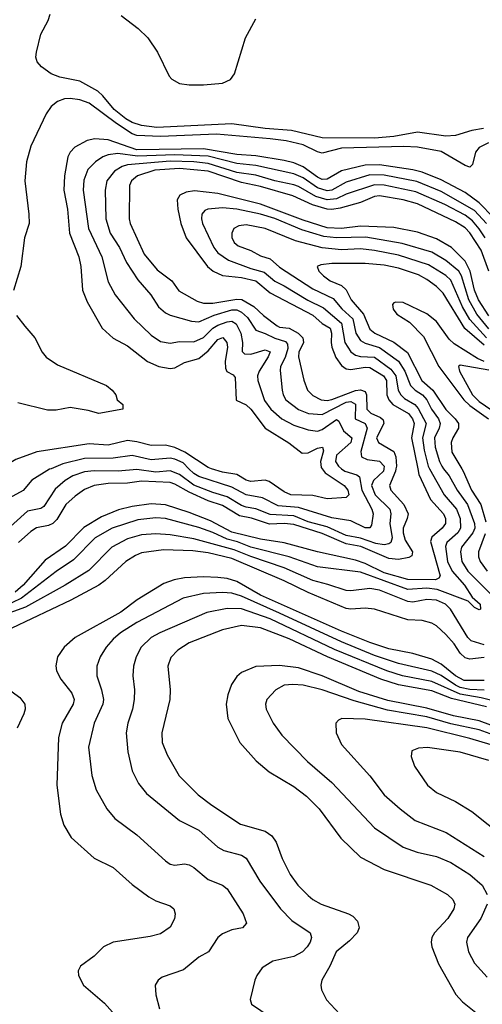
# Model space of a CAD drawing. Header units: inches. Extents: x 1305375 to 1407406, y 744550 to 841633.
# Tile 491 of 509: x 1396437 to 1398383, y 827749 to 831887. Entities that reach past the tile are written whole.
import ezdxf

# ---------------------------------------------------------------- set-up
doc = ezdxf.new("R2010")
doc.units = ezdxf.units.IN
doc.header["$MEASUREMENT"] = 0
doc.layers.add('B3892', color=7, linetype='Continuous')
doc.layers.add('B3893', color=7, linetype='Continuous')

msp = doc.modelspace()

# ---------------------------------------------------------------- linework, layer by layer
at = {"layer": 'B3892', "color": 5}
for points, elevation in [([(1396569.2, 830000), (1396562.7, 829997.3), (1396488.1, 829951.9), (1396452, 829908), (1396348.1, 829851.9)], 1240), ([(1397968.7, 830000), (1397966.9, 829990), (1397925.5, 829950), (1397917.4, 829930), (1397932.6, 829890), (1397994, 829830), (1397998.6, 829810), (1397994.4, 829770), (1398003.6, 829710), (1397997.9, 829690), (1397990, 829683.5), (1397970, 829680.1), (1397934.5, 829685.5), (1397870, 829708.1), (1397810, 829719.7), (1397730, 829756.2), (1397650, 829777.3), (1397590, 829802.4), (1397490, 829807.2), (1397430, 829831.2), (1397390, 829838.6), (1397370, 829845.6), (1397310, 829882.1), (1397250, 829899.5), (1397170, 829930.8), (1397110, 829974.9), (1397070, 829990.5), (1397010, 829984.9), (1396930, 829996.2), (1396851.1, 829988.9), (1396750, 829991.6), (1396710, 829987.1), (1396661.3, 829970), (1396628.2, 829950), (1396585.8, 829914.2), (1396538.7, 829841.3), (1396526.8, 829833.2), (1396470, 829822.1), (1396369.5, 829730.5)], 1260), ([(1398161.1, 830000), (1398221.9, 829890), (1398273.6, 829830), (1398289.8, 829790), (1398291.7, 829750), (1398279.7, 829730), (1398232.9, 829690), (1398227.4, 829672.6), (1398236.8, 829610), (1398255.5, 829570), (1398307.4, 829510), (1398340.2, 829460.2), (1398373.6, 829430), (1398374.9, 829410), (1398370, 829406.4), (1398350, 829417.2), (1398322.8, 829442.8), (1398192.5, 829492.5), (1398150, 829497.3), (1398070, 829492.8), (1397870, 829565.4), (1397690, 829587.2), (1397570, 829630), (1397410, 829670.8), (1397352.7, 829692.7), (1397310, 829703.4), (1397250, 829731.3), (1397190, 829752.5), (1397050, 829790.9), (1397010, 829793.7), (1396934.5, 829785.5), (1396825.5, 829750), (1396755.3, 829710), (1396663.3, 829616.7), (1396590, 829567.8), (1396444.7, 829455.3), (1396403.5, 829436.5)], 1340), ([(1398111.3, 830000), (1398116.2, 829976.2), (1398164.6, 829870), (1398218.9, 829810), (1398228.5, 829790), (1398227.9, 829770), (1398213.5, 829750), (1398170, 829712.3), (1398165.5, 829694.5), (1398206.1, 829550), (1398199.9, 829540.1), (1398186.5, 829533.5), (1398070, 829533.8), (1397970, 829562.1), (1397890, 829600.9), (1397850, 829615), (1397690, 829651), (1397550, 829688.9), (1397450, 829703.1), (1397330, 829732.7), (1397240.2, 829780.2), (1397150, 829815.9), (1397050, 829848.6), (1396990, 829851.6), (1396910, 829841.5), (1396852.5, 829827.5), (1396781.8, 829798.2), (1396706.8, 829753.2), (1396630, 829674.9), (1396544.3, 829615.7), (1396451.5, 829510), (1396418.4, 829481.6)], 1320), ([(1398019.8, 830000), (1398017.7, 829990), (1397992, 829930), (1397998.1, 829910), (1398053.1, 829850), (1398071.1, 829810), (1398067.4, 829790), (1398049.6, 829750.4), (1398049.4, 829730), (1398059, 829699), (1398089.6, 829650), (1398086.1, 829633.9), (1398073.5, 829626.5), (1398030, 829618.7), (1397990, 829621.9), (1397872.4, 829672.3), (1397810, 829684.5), (1397710, 829727.8), (1397590, 829765.3), (1397550, 829770), (1397487.5, 829767.5), (1397412.2, 829792.2), (1397362.2, 829802.2), (1397290, 829845.2), (1397230, 829865.4), (1397150, 829901.3), (1397090, 829935.3), (1397070, 829941.4), (1396950, 829947.7), (1396890, 829939.5), (1396810, 829937.9), (1396750.6, 829929.4), (1396710, 829912.8), (1396670, 829884.8), (1396631, 829849), (1396593.2, 829786.8), (1396577.3, 829770), (1396558.2, 829761.8), (1396508, 829752), (1396483.5, 829736.5), (1396432, 829690)], 1280), ([(1397791.3, 830000), (1397804.3, 829990), (1397854.5, 829974.5), (1397866, 829966), (1397875.7, 829910), (1397918.5, 829830), (1397923.5, 829810), (1397917.3, 829762.7), (1397910, 829750.8), (1397890, 829751.8), (1397830, 829781.2), (1397750, 829793.7), (1397610, 829836.7), (1397524.2, 829844.2), (1397457.8, 829877.8), (1397390, 829889.9), (1397330, 829921.9), (1397190, 829966.6), (1397170, 829979.1), (1397148.7, 830000)], 1240), ([(1397709.2, 830000), (1397722.5, 829982.5), (1397802.2, 829930), (1397816.8, 829910), (1397821.4, 829890), (1397810, 829879.5), (1397730, 829872.9), (1397670, 829887.2), (1397578, 829890), (1397550, 829902.9), (1397486.2, 829946.2), (1397470, 829951.1), (1397410, 829946.6), (1397390, 829952.1), (1397350, 829975.6), (1397290, 829984.8), (1397244, 830000)], 1220), ([(1398219.7, 830000), (1398243.3, 829970), (1398277.7, 829910), (1398320.6, 829850), (1398350.3, 829770), (1398350.8, 829750), (1398342.5, 829730), (1398295.4, 829670), (1398290.7, 829650), (1398297, 829610), (1398322.4, 829570), (1398421.1, 829470)], 1360), ([(1398296.2, 830000), (1398302, 829990), (1398337.6, 829910), (1398376, 829850), (1398397.2, 829777.2)], 1380), ([(1398390, 829260.2), (1398336.2, 829276.2), (1398321.9, 829290), (1398249.4, 829410), (1398227.8, 829430), (1398190, 829448), (1398150, 829450.5), (1398090, 829439.4), (1398070, 829442.2), (1397951.1, 829488.9), (1397910, 829496.4), (1397830, 829486), (1397810, 829487.4), (1397733.6, 829513.6), (1397670, 829529.6), (1397550, 829583.2), (1397410, 829630.8), (1397339.5, 829659.5), (1397170, 829704.7), (1397070, 829721.9), (1397010, 829726.7), (1396950, 829721.4), (1396890, 829704.5), (1396824.1, 829670), (1396727.7, 829572.3), (1396628.2, 829510), (1396462.3, 829417.7), (1396343.7, 829376.3)], 1360), ([(1398394.2, 829725.8), (1398366.6, 829650), (1398367, 829630), (1398373.9, 829610), (1398403.7, 829570)], 1380), ([(1398390, 829206.2), (1398330, 829199.9), (1398310, 829205.3), (1398290, 829224.3), (1398264.1, 829264), (1398230, 829303.5), (1398190, 829339.9), (1398170, 829351.1), (1398130, 829361.4), (1398070, 829364.7), (1397929.6, 829409.6), (1397890, 829413.3), (1397830, 829409.3), (1397810, 829412.9), (1397650, 829479.4), (1397550, 829528.5), (1397330, 829622.9), (1397230, 829646.1), (1397165.2, 829654.8), (1397041.6, 829658.4), (1396950, 829646.1), (1396924.4, 829635.6), (1396883.5, 829610), (1396796.6, 829530), (1396769.5, 829510.5), (1396652.3, 829447.7), (1396404.8, 829330)], 1380), ([(1398390, 829109.8), (1398306.8, 829110), (1398270, 829129.3), (1398210, 829178.6), (1398170, 829200.1), (1398090, 829223.4), (1397990, 829243.3), (1397910.1, 829269.9), (1397790, 829317.2), (1397450, 829468.2), (1397350, 829525.6), (1397310, 829538.4), (1397270, 829543.3), (1397210, 829545.6), (1397130, 829541), (1397086.6, 829533.4), (1397042.9, 829517.1), (1396931.7, 829448.3), (1396862.7, 829397.3), (1396671.1, 829290), (1396624.1, 829250), (1396596.3, 829210), (1396588.6, 829171.4), (1396591.7, 829150), (1396610, 829115.8), (1396657.1, 829057.1), (1396666, 829030), (1396662.7, 829010), (1396616.1, 828930), (1396600.4, 828870), (1396594.1, 828670), (1396608.6, 828548.6), (1396622.2, 828502.2), (1396654.3, 828450), (1396750, 828363.2), (1396830, 828323.5), (1396910, 828252.2), (1396980.8, 828200.8), (1397010, 828184.5), (1397070, 828162.6), (1397084.9, 828150), (1397091.6, 828130), (1397088.7, 828108.7), (1397070, 828072.6), (1397030, 828045.8), (1396986.1, 828033.9), (1396830, 828010.5), (1396789.5, 827990.5), (1396750, 827951.2), (1396692.7, 827910), (1396683.1, 827890), (1396684.2, 827870), (1396705.5, 827830), (1396794.1, 827754.1), (1396850, 827690.2)], 1420), ([(1398390, 829069.8), (1398330, 829072.4), (1398290, 829080.7), (1398269.4, 829090), (1398210, 829130.6), (1398170, 829149.3), (1398030, 829181.2), (1397930, 829215.1), (1397790, 829272.2), (1397530, 829392.4), (1397370, 829463.8), (1397330, 829477.4), (1397290, 829480.3), (1397210, 829475.9), (1397124.6, 829455.4), (1396930, 829353.7), (1396861.7, 829310), (1396830, 829283.9), (1396800.5, 829250), (1396775, 829210), (1396761.5, 829170), (1396762.2, 829130), (1396781.7, 829070), (1396789.5, 829030), (1396787.2, 829010), (1396750.8, 828930), (1396727, 828830), (1396740.2, 828710), (1396758.2, 828650), (1396803.9, 828570), (1396837.8, 828530), (1396930, 828461.2), (1397050, 828351.5), (1397070, 828338.5), (1397090, 828333.6), (1397130, 828338.8), (1397150, 828335.4), (1397170, 828323.8), (1397230, 828273.9), (1397289.5, 828249.5), (1397310, 828234.7), (1397377.6, 828130), (1397391.6, 828090), (1397374, 828070), (1397330, 828062.7), (1397290, 828045.1), (1397270, 828029.7), (1397230.8, 827969.2), (1397190, 827946.6), (1397126.3, 827893.7), (1397037.1, 827862.9), (1397019.5, 827850), (1397006.3, 827830), (1397009.1, 827789.1), (1397025.3, 827730)], 1440), ([(1398472.7, 829012.7), (1398377.7, 829037.7), (1398290, 829052), (1398170, 829105.9), (1398047, 829130), (1397981.7, 829150), (1397760.7, 829240.7), (1397490, 829369.3), (1397370, 829410.8), (1397310, 829413.1), (1397223.9, 829396.1), (1397026, 829310), (1396990.1, 829289.9), (1396948.7, 829250), (1396926.7, 829210), (1396916.3, 829170), (1396913.1, 829130), (1396920.2, 829070), (1396918.4, 829030), (1396911.9, 828990), (1396891.6, 828930), (1396884.4, 828890), (1396891.7, 828810), (1396910.2, 828730), (1396937.2, 828677.2), (1396970, 828635.5), (1397110, 828522), (1397190, 828480.9), (1397270, 828409.4), (1397296.1, 828396.1), (1397370, 828375.2), (1397390, 828363.6), (1397447.1, 828267.1), (1397533.5, 828150), (1397581.2, 828101.2), (1397658.3, 828050), (1397664.4, 828030), (1397658.6, 828010), (1397646.9, 827990), (1397626.5, 827970), (1397590, 827950.6), (1397502, 827930), (1397457.6, 827902.4), (1397434.4, 827870), (1397426, 827850), (1397406.7, 827770), (1397412.4, 827750), (1397490, 827696.9)], 1460), ([(1398399.8, 828999.8), (1398253.6, 829033.6), (1398170, 829066.2), (1398030, 829092), (1397955.4, 829115.4), (1397732.3, 829210), (1397570, 829285.4), (1397450, 829330.8), (1397370, 829340.7), (1397290, 829322.6), (1397150, 829267.7), (1397102.2, 829237.8), (1397073.2, 829206.8), (1397060.5, 829170), (1397069.5, 829070), (1397068.1, 829030), (1397035.1, 828890), (1397037.1, 828850), (1397056.8, 828796.8), (1397108.6, 828708.6), (1397187.5, 828630), (1397245.3, 828585.3), (1397365.5, 828505.5), (1397470, 828476.4), (1397497.7, 828457.7), (1397516.1, 828430), (1397541.6, 828361.6), (1397574.9, 828294.9), (1397606.8, 828250), (1397650, 828206.7), (1397670, 828189.4), (1397705.7, 828170), (1397819.6, 828130), (1397838.8, 828118.8), (1397858, 828098), (1397864.6, 828070), (1397857.1, 828050), (1397824.5, 828015.5), (1397767.7, 827970), (1397742.2, 827910), (1397708.3, 827850), (1397704.2, 827830), (1397706.5, 827810), (1397727.8, 827767.8), (1397801.1, 827690)], 1480), ([(1398570, 828866.6), (1398370, 828940.7), (1398261.6, 828961.6), (1398150, 828993.9), (1397985.4, 829025.4), (1397864.1, 829064.1), (1397710, 829129.4), (1397610, 829162.6), (1397530, 829172.9), (1397430, 829169.3), (1397370, 829143.4), (1397350, 829126.4), (1397327.5, 829092.5), (1397312.4, 829050), (1397305.1, 829010), (1397312.4, 828950), (1397363.5, 828850), (1397432.2, 828772.2), (1397486.2, 828726.1), (1397590, 828664.8), (1397643.7, 828623.7), (1397697.1, 828570), (1397787.8, 828447.8), (1397870, 828367.8), (1397970, 828315.1), (1398166, 828250), (1398236.9, 828210), (1398259, 828190), (1398267.3, 828170), (1398263.7, 828150), (1398238.1, 828110), (1398181.7, 828050), (1398171, 828030), (1398167.7, 828010), (1398171, 827990), (1398198.7, 827918.7), (1398271.3, 827790), (1398299.4, 827759.4), (1398370, 827702.8)], 1520), ([(1396368.2, 829090), (1396438.4, 829038.4), (1396458.3, 829010), (1396459.9, 828990), (1396454.6, 828970), (1396426.9, 828910)], 1380), ([(1398569.9, 828830), (1398370, 828902), (1398250, 828927.8), (1398150, 828957.3), (1397984.7, 828984.7), (1397844.3, 829024.3), (1397709.8, 829070), (1397629.4, 829090), (1397586.3, 829093.7), (1397550, 829089.9), (1397513.8, 829070), (1397476.1, 829030), (1397471.3, 829010), (1397473.4, 828990), (1397503.9, 828930), (1397539.7, 828879.7), (1397647.3, 828770), (1397750, 828681.8), (1397930, 828491), (1398050.3, 828410), (1398108.7, 828388.7), (1398190, 828370.1), (1398250, 828345.5), (1398330, 828295), (1398382.4, 828250), (1398403.6, 828210)], 1540), ([(1398510, 828812.2), (1398330, 828865.6), (1398150, 828911), (1397890, 828947), (1397792, 828950), (1397777.4, 828942.6), (1397766.7, 828930), (1397767.9, 828890), (1397790, 828840.3), (1397909.1, 828709.1), (1397970, 828629.3), (1398036.9, 828570), (1398101.1, 828521.1), (1398230.8, 828470.8), (1398390, 828370.7)], 1560), ([(1398410, 828773.1), (1398290, 828808.1), (1398152.4, 828827.6), (1398114.3, 828825.7), (1398086, 828814), (1398083.8, 828790), (1398097, 828750), (1398151.7, 828670), (1398190, 828639.1), (1398270, 828602), (1398339.1, 828559.1), (1398552.3, 828390)], 1580), ([(1398403, 828170), (1398376.9, 828110), (1398320.9, 828030), (1398316.6, 828010), (1398324.1, 827970), (1398350, 827922.2), (1398403.2, 827863.2)], 1540)]:
    msp.add_lwpolyline(points, dxfattribs=dict(at, elevation=elevation))
at = {"layer": 'B3893', "color": 5}
for points, elevation in [([(1398388.4, 831430), (1398339.2, 831420.8), (1398270, 831400.2), (1398230, 831397.2), (1398110, 831414.5), (1398010, 831395.4), (1397930, 831389), (1397710, 831389.9), (1397580.8, 831420.8), (1397469.4, 831430), (1397330, 831448.7), (1397014.4, 831434.4), (1396950, 831442.5), (1396910, 831454.9), (1396883.9, 831470), (1396834.8, 831510), (1396787.3, 831567.3), (1396766.1, 831586.1), (1396690, 831628.9), (1396605.9, 831645.9), (1396570, 831658.7), (1396528.6, 831688.6), (1396511.4, 831710), (1396505.8, 831730), (1396507.5, 831750), (1396526, 831826), (1396556.9, 831883.1), (1396565.2, 831910)], 1160), ([(1396864.3, 831904.3), (1396935.6, 831850), (1396976.5, 831810), (1397016.5, 831750), (1397065.8, 831650), (1397077.5, 831637.5), (1397110, 831619), (1397150, 831612.5), (1397210, 831612.5), (1397290, 831619.8), (1397323.9, 831636.1), (1397341.3, 831658.7), (1397386.2, 831810), (1397430.9, 831890)], 1160), ([(1398409.2, 831370), (1398369.8, 831350.2), (1398354.5, 831330), (1398342.2, 831277.8), (1398330, 831267.6), (1398310, 831273.8), (1398210, 831332.3), (1398110, 831350.8), (1398053.3, 831353.3), (1397790, 831347.1), (1397710, 831326.4), (1397690, 831331.5), (1397630, 831361.2), (1397557.4, 831377.4), (1397490, 831386.5), (1397265.5, 831405.5), (1397030, 831395.9), (1396930, 831400.2), (1396910, 831406.5), (1396844, 831450), (1396730, 831536.5), (1396690, 831550.3), (1396650, 831555.7), (1396625.8, 831554.2), (1396596.6, 831543.4), (1396570, 831522.5), (1396548.6, 831491.4), (1396484.7, 831355.3), (1396465.6, 831290), (1396458.9, 831210), (1396476.3, 831070), (1396477, 831030), (1396457.9, 830970), (1396441.9, 830850), (1396411.6, 830748.4)], 1180), ([(1398430, 831055.2), (1398370, 831117.1), (1398310, 831159.9), (1398210, 831213.7), (1398130, 831246.1), (1398090, 831256.4), (1397950, 831277.1), (1397890, 831276.1), (1397790, 831252.1), (1397730, 831216.1), (1397710, 831215.7), (1397690, 831224.6), (1397628.9, 831268.9), (1397590, 831285.4), (1397550, 831295.6), (1397430, 831314.3), (1397350, 831320.6), (1397210, 831344.2), (1396930, 831339.4), (1396810, 831381.6), (1396753.3, 831386.7), (1396720.6, 831379.4), (1396669, 831351), (1396649.7, 831330.3), (1396639.3, 831310), (1396625.6, 831230), (1396623.1, 831170), (1396638.1, 831090), (1396646, 830990), (1396685.9, 830890), (1396695, 830850), (1396701.7, 830750), (1396721.1, 830701.1), (1396784.4, 830590), (1396830, 830547.9), (1396890, 830516.1), (1396975.4, 830450), (1397021.7, 830430), (1397070, 830420.5), (1397090, 830423.4), (1397130, 830445.6), (1397190, 830463), (1397230, 830495.4), (1397270, 830542.3), (1397291.9, 830551.9), (1397308.2, 830530), (1397311.2, 830511.2), (1397301.6, 830450), (1397302.4, 830422.4), (1397307.9, 830407.9), (1397334.8, 830394.8), (1397343.1, 830383.1), (1397348.2, 830288.2), (1397390, 830267.8), (1397410, 830250.1), (1397470, 830170.6), (1397568.7, 830108.8), (1397624.7, 830064.7), (1397650, 830066.1), (1397690, 830085.5), (1397711.4, 830090), (1397714.3, 830074.3), (1397702.9, 830030), (1397705.2, 830005.2), (1397709.2, 830000)], 1220), ([(1398400.6, 831030), (1398350, 831084.9), (1398210, 831165.2), (1398107.2, 831207.2), (1397970, 831233.6), (1397910, 831235.2), (1397810, 831203.9), (1397750.2, 831169.8), (1397730, 831166.9), (1397690, 831179.6), (1397630, 831221.9), (1397590, 831239.1), (1397430, 831274.6), (1397350, 831282.5), (1397230, 831313), (1397090, 831318.8), (1396933.2, 831313.2), (1396850, 831323.9), (1396810, 831318.2), (1396787.5, 831310), (1396755.5, 831290), (1396723.4, 831256.6), (1396706.9, 831213.1), (1396704.4, 831170), (1396726.7, 831010), (1396782.4, 830890), (1396810, 830784.9), (1396838.3, 830730), (1396918.3, 830630), (1396990, 830561.1), (1397030, 830534.2), (1397070, 830526.8), (1397110, 830535), (1397170, 830533.4), (1397210, 830551.6), (1397248.9, 830590), (1397270, 830603.7), (1397310, 830617.7), (1397330, 830619.6), (1397348.3, 830608.3), (1397367.9, 830570), (1397374.8, 830530), (1397372.8, 830492.8), (1397382, 830482), (1397410, 830480.8), (1397470, 830499.1), (1397490, 830490.9), (1397482.7, 830470), (1397444.4, 830410), (1397437.8, 830390), (1397438.5, 830370), (1397466.8, 830286.8), (1397493.7, 830250), (1397539.5, 830210), (1397590, 830182.9), (1397650, 830163.4), (1397690, 830158.3), (1397710, 830164.8), (1397770, 830206.9), (1397779.3, 830199.3), (1397799.7, 830159.7), (1397833.8, 830130), (1397830.2, 830109.8), (1397770, 830056.1), (1397765, 830030), (1397778.3, 830010), (1397791.3, 830000)], 1240), ([(1398395.4, 830970), (1398370, 831008.3), (1398341.1, 831041.1), (1398310, 831064.8), (1398225.7, 831110), (1398102.8, 831162.8), (1397970, 831191.7), (1397930, 831192.3), (1397810, 831153.2), (1397770, 831134.2), (1397730, 831129.4), (1397683.2, 831143.2), (1397610, 831185.8), (1397590, 831193), (1397510, 831209.7), (1397430, 831232.9), (1397350, 831245), (1397230, 831282.9), (1397170, 831289.8), (1397070, 831292.7), (1396890, 831276.8), (1396868.7, 831270), (1396836.6, 831250), (1396803.8, 831210), (1396796.6, 831170), (1396799.2, 831050), (1396817.9, 830990), (1396856.9, 830930), (1396886.3, 830866.3), (1396933.7, 830793.7), (1396989.4, 830730), (1397020.4, 830680.4), (1397050, 830655.1), (1397070, 830645.6), (1397160.3, 830620.3), (1397190, 830617.5), (1397254.4, 830645.6), (1397330, 830667.4), (1397350, 830667.4), (1397370, 830658.1), (1397394.9, 830634.9), (1397430, 830581.5), (1397470, 830568.1), (1397510, 830548), (1397554.6, 830534.6), (1397563.1, 830523.1), (1397564.5, 830504.5), (1397553.4, 830466.6), (1397533.5, 830430), (1397532.1, 830412), (1397541.3, 830330), (1397545.5, 830310), (1397556.8, 830290), (1397609.3, 830249.3), (1397652.5, 830232.5), (1397710, 830227.3), (1397810, 830278.8), (1397830, 830282.6), (1397850, 830270.6), (1397847.4, 830210), (1397890.1, 830190), (1397897.9, 830170), (1397871.8, 830071.8), (1397874.6, 830050), (1397898.4, 830038.4), (1397951, 830031), (1397970.5, 830010.5), (1397968.7, 830000)], 1260), ([(1398410.7, 830830), (1398378.4, 830918.4), (1398330, 830991.6), (1398310, 831011.7), (1398270, 831037.4), (1398110, 831112.7), (1398050, 831129.7), (1397950, 831146.3), (1397930, 831143.4), (1397870, 831118.7), (1397784.7, 831095.3), (1397750, 831089.1), (1397730, 831090.6), (1397668.7, 831108.7), (1397586.5, 831146.5), (1397450, 831185.2), (1397370, 831202.6), (1397230, 831249.6), (1397110, 831261.5), (1397005.8, 831254.2), (1396932.9, 831230), (1396907.9, 831210), (1396898.6, 831190), (1396897.4, 831050), (1396902.2, 831030), (1396961.4, 830901.4), (1397016, 830836), (1397077.4, 830790), (1397106.8, 830746.8), (1397183.8, 830703.8), (1397210, 830695.4), (1397250, 830694.9), (1397350, 830712.1), (1397371, 830711), (1397421.7, 830681.7), (1397463.1, 830643.1), (1397520.3, 830600.3), (1397530, 830595.2), (1397570, 830589.8), (1397608, 830570), (1397628.3, 830550), (1397631.4, 830530), (1397611.2, 830490), (1397609.7, 830470), (1397631.6, 830371.6), (1397647.9, 830330), (1397670, 830307.3), (1397705.2, 830290), (1397730, 830287.2), (1397750, 830290.8), (1397850, 830328), (1397870, 830332), (1397890, 830324.2), (1397895.6, 830310), (1397897.2, 830250), (1397913.6, 830233.6), (1397955, 830215), (1397965.6, 830205.6), (1397969.1, 830190), (1397938.1, 830130), (1397945.8, 830110), (1398010, 830071.6), (1398019.2, 830050), (1398022, 830010), (1398019.8, 830000)], 1280), ([(1398410, 830642.2), (1398366.2, 830710), (1398350.2, 830750), (1398332, 830830), (1398310, 830871.7), (1398253, 830930), (1398190, 830966.3), (1398110, 830993.2), (1398010, 831013), (1397870, 831019.7), (1397790, 831009.6), (1397730, 831012.6), (1397630, 831044), (1397450, 831112.1), (1397270, 831155.9), (1397172.9, 831167.1), (1397137.8, 831162.2), (1397110.1, 831149.9), (1397099.2, 831130), (1397102.1, 831090), (1397114.7, 831030), (1397137.5, 830970), (1397226.5, 830850), (1397250.6, 830830.6), (1397290, 830812.3), (1397370, 830802.9), (1397430, 830789.5), (1397490, 830739.5), (1397670, 830644.8), (1397710, 830610.4), (1397742.3, 830590), (1397749.2, 830570), (1397746.5, 830530), (1397750.1, 830510), (1397767.2, 830467.2), (1397790, 830432.9), (1397810, 830419.5), (1397830, 830416.5), (1397890, 830426), (1397910, 830425), (1397966.9, 830390), (1397979.2, 830370), (1397981.7, 830310), (1397989, 830289), (1398006.5, 830270), (1398071.9, 830231.9), (1398089.8, 830210), (1398096.6, 830190), (1398084.6, 830130), (1398111.3, 830000)], 1320), ([(1398410, 830587.9), (1398360.1, 830650), (1398326.6, 830710), (1398295, 830810), (1398283.6, 830830), (1398230, 830875.4), (1398170, 830909.3), (1398045.6, 830945.6), (1397892.4, 830972.4), (1397770, 830969.7), (1397716.1, 830976.1), (1397623.7, 831003.7), (1397510, 831050.8), (1397450, 831069.7), (1397350.1, 831089.9), (1397290, 831095.9), (1397229, 831091), (1397215.5, 831084.5), (1397203.8, 831070), (1397202.1, 831050), (1397206.7, 831030), (1397253.7, 830930), (1397270, 830907.7), (1397315.9, 830875.9), (1397410, 830840.7), (1397465.5, 830825.5), (1397510, 830788.2), (1397550, 830768.9), (1397648.4, 830708.4), (1397715.3, 830675.3), (1397791.2, 830611.2), (1397804, 830530), (1397830, 830490.5), (1397850, 830477.2), (1397870, 830471.2), (1397930, 830468), (1397998.3, 830418.3), (1398018.6, 830390), (1398028.9, 830330), (1398040.1, 830310), (1398055, 830295), (1398098.4, 830270), (1398113.5, 830253.5), (1398147.2, 830190), (1398131.5, 830130), (1398138, 830078), (1398155.6, 830010), (1398161.1, 830000)], 1340), ([(1398400.9, 830550), (1398330, 830626.9), (1398299.7, 830679.7), (1398250, 830792.4), (1398230, 830811.2), (1398156.3, 830856.3), (1398030, 830897), (1397930, 830917), (1397870, 830924.3), (1397790, 830920.2), (1397710, 830927.7), (1397597.5, 830957.5), (1397470, 831009.2), (1397390, 831024.5), (1397359, 831021), (1397338.5, 831010), (1397328.9, 830990), (1397329, 830971), (1397338.7, 830950), (1397356.7, 830936.7), (1397410, 830917.5), (1397450, 830894.2), (1397490, 830882.4), (1397530, 830846.8), (1397670, 830756.3), (1397755.7, 830715.7), (1397792.3, 830672.3), (1397837.9, 830630), (1397850.7, 830570), (1397870, 830538.3), (1397890, 830526.9), (1397950, 830509), (1398030, 830452.3), (1398057.1, 830410), (1398081.4, 830350), (1398100.3, 830330), (1398131.9, 830310), (1398149.4, 830290), (1398169.2, 830250), (1398199, 830210), (1398205.5, 830190), (1398200.9, 830170), (1398181.4, 830130), (1398185.2, 830090), (1398202.4, 830030), (1398211.9, 830010), (1398219.7, 830000)], 1360), ([(1398390, 830519.5), (1398309.4, 830589.4), (1398217.8, 830737.8), (1398190, 830765.6), (1398150, 830795.4), (1398114, 830814), (1398030, 830843.3), (1397970, 830855.2), (1397890, 830862.1), (1397750, 830862.3), (1397703.3, 830856.6), (1397688.7, 830850), (1397695.9, 830830), (1397715.3, 830810), (1397742.7, 830790), (1397790, 830769.3), (1397810, 830751.6), (1397830.7, 830710), (1397882.6, 830650), (1397910, 830586.8), (1397930.6, 830570), (1398010, 830531.5), (1398067.7, 830487.7), (1398128.3, 830370), (1398174.2, 830330), (1398228.9, 830248.9), (1398268.3, 830210), (1398282.1, 830190), (1398282.6, 830170), (1398258.3, 830130), (1398251.4, 830110), (1398255.3, 830070), (1398296.2, 830000)], 1380), ([(1398390.7, 830450.7), (1398362.7, 830462.7), (1398264.1, 830524.1), (1398243.9, 830543.9), (1398190, 830618.6), (1398150, 830650.7), (1398050, 830698.6), (1398019.8, 830700.2), (1398010, 830697.2), (1398005, 830690), (1398007.3, 830670), (1398023.5, 830650), (1398075.9, 830615.9), (1398136, 830556), (1398199.8, 830430), (1398304.7, 830290), (1398330, 830265.5), (1398408.7, 830210)], 1420), ([(1396424.2, 830644.2), (1396458.2, 830598.2), (1396501, 830550), (1396531.9, 830490), (1396548.6, 830468.6), (1396596.2, 830436.3), (1396802, 830350), (1396826, 830330), (1396842, 830310), (1396847.3, 830290), (1396870.7, 830270), (1396871, 830250), (1396770, 830231.6), (1396724.7, 830244.7), (1396650, 830256.5), (1396590, 830245.6), (1396553.6, 830246.4), (1396430, 830276.1)], 1180), ([(1398410, 830413.4), (1398290, 830435.4), (1398283.2, 830430), (1398287, 830410), (1398340.9, 830310), (1398370, 830282.6), (1398445.5, 830230)], 1440), ([(1397244, 830000), (1397230, 830004.6), (1397132.1, 830070), (1397090, 830088.8), (1397050, 830098.6), (1396990, 830097.5), (1396930, 830113.1), (1396890, 830117.8), (1396810, 830099.2), (1396730, 830104.5), (1396509.7, 830070.3), (1396421.1, 830038.9), (1396353.5, 830000)], 1220), ([(1397148.7, 830000), (1397124.1, 830024.1), (1397090, 830040.6), (1397070, 830044.7), (1396990, 830037.6), (1396910, 830055.6), (1396830, 830043.6), (1396710, 830042.3), (1396619.1, 830020.9), (1396569.2, 830000)], 1240)]:
    msp.add_lwpolyline(points, dxfattribs=dict(at, elevation=elevation))

doc.saveas('drawing.dxf')
